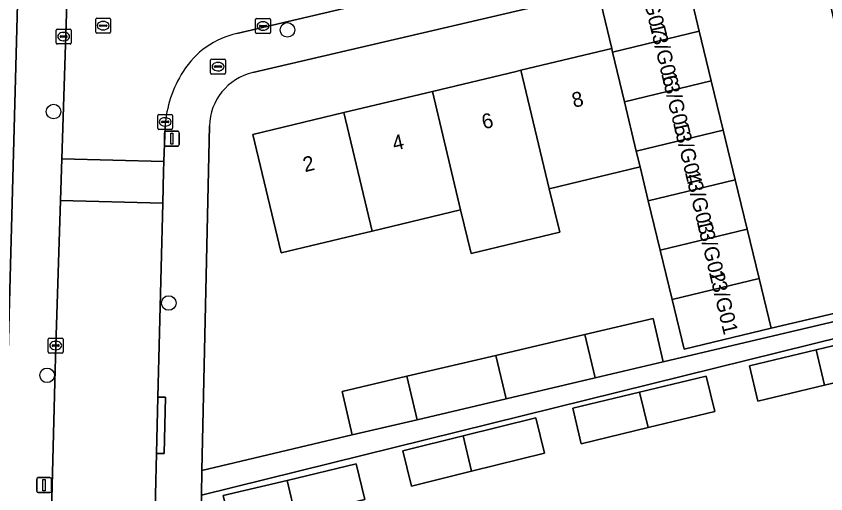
# Model space of a CAD drawing. Extents: x 162026 to 163502, y 387295 to 388169.
# Drawn here: x 162966.5 to 163020.7, y 387966.3 to 387998.4 of the extents above; entities that cross this region are included whole.
import ezdxf

# ---------------------------------------------------------------- set-up
doc = ezdxf.new("R2010")
doc.units = 0
for name, color, linetype in [('IMGEO_Boom', 7, 'Continuous'), ('IMGEO_Brandkraan', 7, 'Continuous'), ('IMGEO_Erf', 7, 'Continuous'), ('IMGEO_Kolk', 7, 'Continuous'), ('IMGEO_Lichtmast', 7, 'Continuous'), ('IMGEO_Pand', 7, 'Continuous'), ('IMGEO_Pand_nummerreeks', 7, 'Continuous'), ('IMGEO_Rijbaan_lokaal_open', 7, 'Continuous'), ('IMGEO_Rioolput', 7, 'Continuous'), ('IMGEO_Voetpad_open', 7, 'Continuous')]:
    doc.layers.add(name, color=color, linetype=linetype)

msp = doc.modelspace()

# ---------------------------------------------------------------- linework, layer by layer
at = {"layer": 'IMGEO_Boom'}
for centre in [(162984.654, 387997.435), (162968.979, 387991.954), (162976.703, 387979.109), (162968.545, 387974.259)]:
    msp.add_circle(centre, 0.489, dxfattribs=at)
at = {"layer": 'IMGEO_Brandkraan'}
for p, q in [((162979.504, 387994.543), (162979.504, 387995.395)), ((162979.579, 387995.469), (162980.431, 387995.469)), ((162979.992, 387995.249), (162980.017, 387995.249)), ((162980.505, 387995.395), (162980.505, 387994.543)), ((162979.763, 387994.963), (162979.763, 387994.975)), ((162980.201, 387994.926), (162979.803, 387994.926)), ((162979.806, 387995.012), (162980.204, 387995.012)), ((162980.015, 387994.689), (162979.99, 387994.689)), ((162980.247, 387994.975), (162980.247, 387994.963)), ((162980.431, 387994.469), (162979.579, 387994.469))]:
    msp.add_line(p, q, dxfattribs=at)
for points in [[(162979.504, 387994.543), (162979.504, 387995.395)], [(162979.579, 387995.469), (162980.431, 387995.469)], [(162980.505, 387995.395), (162980.505, 387994.543)], [(162980.431, 387994.469), (162979.579, 387994.469)]]:
    msp.add_lwpolyline(points, dxfattribs=at)
for centre, radius, start, end in [((162979.581, 387995.393), 0.0765, 91.552, 178.448), ((162979.581, 387995.393), 0.0765, 91.552, 178.448), ((162980.429, 387995.393), 0.0765, 1.552, 88.448), ((162980.429, 387995.393), 0.0765, 1.552, 88.448), ((162979.803, 387994.972), 0.0403, 85.8775, 175.7526), ((162979.8, 387994.962), 0.0366, 178.938, 274.7102), ((162980.204, 387994.969), 0.043, 264.8664, 352.4533), ((162980.208, 387994.974), 0.0386, 1.7309, 96.639), ((162979.581, 387994.545), 0.0765, 181.552, 268.448), ((162979.581, 387994.545), 0.0765, 181.552, 268.448), ((162980.429, 387994.545), 0.0765, 271.552, 358.448), ((162980.429, 387994.545), 0.0765, 271.552, 358.448)]:
    msp.add_arc(centre, radius, start, end, dxfattribs=at)
for centre, major_axis, ratio, start_param, end_param in [((162979.991, 387994.969), (-0.387, 0.002), 0.722429, 4.712389, 7.853982), ((162980.016, 387994.969), (-0.39, 0.002), 0.717154, 1.570796, 4.712389)]:
    msp.add_ellipse(centre, major_axis=major_axis, ratio=ratio, start_param=start_param, end_param=end_param, dxfattribs=at)
at = {"layer": 'IMGEO_Erf'}
for points in [[(162965.691, 387966.665), (162966.592, 388000), (162967.115, 388018.588), (162967.103, 388018.977), (162967.133, 388019.929), (162967.248, 388020.874), (162967.446, 388021.805), (162967.728, 388022.714), (162968.089, 388023.595), (162968.528, 388024.44), (162969.04, 388025.243), (162963.553, 388028.53)], [(163008.839, 387985.975), (163008.292, 387988.237), (163002.21, 387986.781), (163002.907, 387983.863), (162996.965, 387982.44), (162996.268, 387985.358), (162990.327, 387983.936), (162989.104, 387983.643), (162984.241, 387982.478), (162982.339, 387990.423), (162988.428, 387991.881), (162994.37, 387993.304), (163000, 387994.652), (163000.312, 387994.727), (163006.399, 387996.184), (163005.656, 387999.259), (163005.55, 387999.999), (163000, 387998.701), (162982.339, 387994.571)], [(162979.422, 387990.993), (162978.925, 387967.879), (162989.001, 387970.259), (162988.316, 387973.17), (162992.651, 387974.19), (162998.618, 387975.594), (163004.583, 387976.997), (163009.169, 387978.076), (163009.853, 387975.166), (163025.77, 387978.926), (163025.651, 387979.429), (163017.081, 387977.427), (163011.247, 387976.016), (163010.444, 387979.336), (163009.642, 387982.655), (163008.839, 387985.975)], [(163028.972, 387965.586), (163026.894, 387975.088), (163026.211, 387977.931), (162978.889, 387966.222), (162978.586, 387954.4), (162978.237, 387940.814)]]:
    msp.add_lwpolyline(points, dxfattribs=at)
for points in [[(163016.194, 387972.517), (163015.624, 387974.889), (163020.107, 387975.967), (163024.57, 387977.039), (163025.14, 387974.667), (163020.667, 387973.592)], [(163004.356, 387969.672), (163003.786, 387972.044), (163008.266, 387973.121), (163012.729, 387974.194), (163013.3, 387971.821), (163008.827, 387970.746)], [(162997.006, 387967.823), (162992.981, 387966.829), (162992.396, 387969.198), (162996.446, 387970.198), (163001.299, 387971.395), (163001.884, 387969.026)], [(162985.198, 387964.83), (162985.779, 387962.39), (162984.028, 387961.973), (162983.447, 387964.413), (162980.917, 387963.811), (162980.352, 387966.184), (162984.638, 387967.205), (162989.272, 387968.308), (162989.837, 387965.935)]]:
    msp.add_lwpolyline(points, close=True, dxfattribs=at)
msp.add_arc((162983.198, 387990.893), 3.777, 103.1465, 178.4755, dxfattribs=at)
at = {"layer": 'IMGEO_Kolk'}
for p, q in [((162982.517, 387997.269), (162982.517, 387998.121)), ((162982.592, 387998.195), (162983.444, 387998.195)), ((162983.005, 387997.975), (162983.03, 387997.975)), ((162983.518, 387998.121), (162983.518, 387997.269)), ((162969.156, 387996.562), (162969.156, 387997.414)), ((162969.231, 387997.488), (162970.083, 387997.488)), ((162970.157, 387997.414), (162970.157, 387996.562)), ((162982.776, 387997.689), (162982.776, 387997.701)), ((162983.214, 387997.652), (162982.816, 387997.652)), ((162982.819, 387997.738), (162983.217, 387997.738)), ((162983.028, 387997.415), (162983.003, 387997.415)), ((162983.26, 387997.701), (162983.26, 387997.689)), ((162969.415, 387996.982), (162969.415, 387996.994)), ((162969.853, 387996.945), (162969.455, 387996.945)), ((162969.458, 387997.031), (162969.856, 387997.031)), ((162969.644, 387997.268), (162969.669, 387997.268)), ((162969.899, 387996.994), (162969.899, 387996.982)), ((162983.444, 387997.195), (162982.592, 387997.195)), ((162970.083, 387996.488), (162969.231, 387996.488)), ((162969.667, 387996.708), (162969.642, 387996.708)), ((162975.961, 387990.833), (162975.961, 387991.685)), ((162976.036, 387991.759), (162976.888, 387991.759)), ((162976.449, 387991.539), (162976.474, 387991.539)), ((162976.962, 387991.685), (162976.962, 387990.833)), ((162976.22, 387991.253), (162976.22, 387991.265)), ((162976.658, 387991.216), (162976.26, 387991.216)), ((162976.263, 387991.302), (162976.661, 387991.302)), ((162976.472, 387990.979), (162976.447, 387990.979)), ((162976.704, 387991.265), (162976.704, 387991.253)), ((162976.888, 387990.759), (162976.036, 387990.759)), ((162968.622, 387975.829), (162968.622, 387976.681)), ((162968.697, 387976.755), (162969.549, 387976.755)), ((162968.881, 387976.249), (162968.881, 387976.261)), ((162968.924, 387976.298), (162969.322, 387976.298)), ((162969.11, 387976.535), (162969.135, 387976.535)), ((162969.365, 387976.261), (162969.365, 387976.249)), ((162969.623, 387976.681), (162969.623, 387975.829)), ((162969.549, 387975.755), (162968.697, 387975.755)), ((162969.319, 387976.212), (162968.921, 387976.212)), ((162969.133, 387975.975), (162969.108, 387975.975))]:
    msp.add_line(p, q, dxfattribs=at)
for points in [[(162982.517, 387997.269), (162982.517, 387998.121)], [(162982.592, 387998.195), (162983.444, 387998.195)], [(162983.518, 387998.121), (162983.518, 387997.269)], [(162969.156, 387996.562), (162969.156, 387997.414)], [(162969.231, 387997.488), (162970.083, 387997.488)], [(162970.157, 387997.414), (162970.157, 387996.562)], [(162983.444, 387997.195), (162982.592, 387997.195)], [(162970.083, 387996.488), (162969.231, 387996.488)], [(162975.961, 387990.833), (162975.961, 387991.685)], [(162976.036, 387991.759), (162976.888, 387991.759)], [(162976.962, 387991.685), (162976.962, 387990.833)], [(162976.888, 387990.759), (162976.036, 387990.759)], [(162968.622, 387975.829), (162968.622, 387976.681)], [(162968.697, 387976.755), (162969.549, 387976.755)], [(162969.623, 387976.681), (162969.623, 387975.829)], [(162969.549, 387975.755), (162968.697, 387975.755)]]:
    msp.add_lwpolyline(points, dxfattribs=at)
for centre, radius, start, end in [((162982.594, 387998.119), 0.0765, 91.552, 178.448), ((162982.594, 387998.119), 0.0765, 91.552, 178.448), ((162983.442, 387998.119), 0.0765, 1.552, 88.448), ((162983.442, 387998.119), 0.0765, 1.552, 88.448), ((162969.233, 387997.412), 0.0765, 91.552, 178.448), ((162969.233, 387997.412), 0.0765, 91.552, 178.448), ((162970.081, 387997.412), 0.0765, 1.552, 88.448), ((162970.081, 387997.412), 0.0765, 1.552, 88.448), ((162982.816, 387997.698), 0.0403, 85.8775, 175.7526), ((162982.813, 387997.688), 0.0366, 178.938, 274.7102), ((162983.217, 387997.695), 0.043, 264.8664, 352.4533), ((162983.221, 387997.7), 0.0386, 1.7309, 96.639), ((162969.455, 387996.991), 0.0403, 85.8775, 175.7526), ((162969.452, 387996.981), 0.0366, 178.938, 274.7102), ((162969.856, 387996.988), 0.043, 264.8664, 352.4533), ((162969.86, 387996.993), 0.0386, 1.7309, 96.639), ((162982.594, 387997.271), 0.0765, 181.552, 268.448), ((162982.594, 387997.271), 0.0765, 181.552, 268.448), ((162983.442, 387997.271), 0.0765, 271.552, 358.448), ((162983.442, 387997.271), 0.0765, 271.552, 358.448), ((162969.233, 387996.564), 0.0765, 181.552, 268.448), ((162969.233, 387996.564), 0.0765, 181.552, 268.448), ((162970.081, 387996.564), 0.0765, 271.552, 358.448), ((162970.081, 387996.564), 0.0765, 271.552, 358.448), ((162976.038, 387991.683), 0.0765, 91.552, 178.448), ((162976.038, 387991.683), 0.0765, 91.552, 178.448), ((162976.886, 387991.683), 0.0765, 1.552, 88.448), ((162976.886, 387991.683), 0.0765, 1.552, 88.448), ((162976.26, 387991.262), 0.0403, 85.8775, 175.7526), ((162976.257, 387991.252), 0.0366, 178.938, 274.7102), ((162976.661, 387991.259), 0.043, 264.8664, 352.4533), ((162976.665, 387991.264), 0.0386, 1.7309, 96.639), ((162976.038, 387990.835), 0.0765, 181.552, 268.448), ((162976.038, 387990.835), 0.0765, 181.552, 268.448), ((162976.886, 387990.835), 0.0765, 271.552, 358.448), ((162976.886, 387990.835), 0.0765, 271.552, 358.448), ((162968.699, 387976.679), 0.0765, 91.552, 178.448), ((162968.699, 387976.679), 0.0765, 91.552, 178.448), ((162968.921, 387976.258), 0.0403, 85.8775, 175.7526), ((162968.918, 387976.248), 0.0366, 178.938, 274.7102), ((162969.322, 387976.255), 0.043, 264.8664, 352.4533), ((162969.326, 387976.26), 0.0386, 1.7309, 96.639), ((162969.547, 387976.679), 0.0765, 1.552, 88.448), ((162969.547, 387976.679), 0.0765, 1.552, 88.448), ((162968.699, 387975.831), 0.0765, 181.552, 268.448), ((162968.699, 387975.831), 0.0765, 181.552, 268.448), ((162969.547, 387975.831), 0.0765, 271.552, 358.448), ((162969.547, 387975.831), 0.0765, 271.552, 358.448)]:
    msp.add_arc(centre, radius, start, end, dxfattribs=at)
for centre, major_axis, ratio, start_param, end_param in [((162983.004, 387997.695), (-0.387, 0.002), 0.722429, 4.712389, 7.853982), ((162983.029, 387997.695), (-0.39, 0.002), 0.717154, 1.570796, 4.712389), ((162969.643, 387996.988), (-0.387, 0.002), 0.722429, 4.712389, 7.853982), ((162969.668, 387996.988), (-0.39, 0.002), 0.717154, 1.570796, 4.712389), ((162976.448, 387991.259), (-0.387, 0.002), 0.722429, 4.712389, 7.853982), ((162976.473, 387991.259), (-0.39, 0.002), 0.717154, 1.570796, 4.712389), ((162969.109, 387976.255), (-0.387, 0.002), 0.722429, 4.712389, 7.853982), ((162969.134, 387976.255), (-0.39, 0.002), 0.717154, 1.570796, 4.712389)]:
    msp.add_ellipse(centre, major_axis=major_axis, ratio=ratio, start_param=start_param, end_param=end_param, dxfattribs=at)
at = {"layer": 'IMGEO_Lichtmast'}
for p, q in [((162976.413, 387989.735), (162976.413, 387990.535)), ((162976.413, 387990.535), (162976.413, 387989.735)), ((162976.513, 387990.635), (162977.303, 387990.635)), ((162977.303, 387990.635), (162976.513, 387990.635)), ((162977.403, 387990.535), (162977.403, 387989.735)), ((162977.403, 387989.735), (162977.403, 387990.535)), ((162977.303, 387989.635), (162976.513, 387989.635)), ((162976.513, 387989.635), (162977.303, 387989.635)), ((162967.848, 387966.491), (162967.848, 387967.291)), ((162967.848, 387967.291), (162967.848, 387966.491)), ((162967.948, 387967.391), (162968.738, 387967.391)), ((162968.738, 387967.391), (162967.948, 387967.391)), ((162968.838, 387967.291), (162968.838, 387966.491)), ((162968.838, 387966.491), (162968.838, 387967.291)), ((162968.738, 387966.391), (162967.948, 387966.391)), ((162967.948, 387966.391), (162968.738, 387966.391))]:
    msp.add_line(p, q, dxfattribs=at)
for points in [[(162976.833, 387990.51), (162976.983, 387990.51), (162976.983, 387989.76), (162976.833, 387989.76), (162976.833, 387990.51)], [(162968.268, 387967.266), (162968.418, 387967.266), (162968.418, 387966.516), (162968.268, 387966.516), (162968.268, 387967.266)]]:
    msp.add_lwpolyline(points, dxfattribs=at)
for centre, start, end in [((162976.513, 387990.535), 90, 180), ((162976.513, 387990.535), 90, 180), ((162977.303, 387990.535), 0, 90), ((162977.303, 387990.535), 360, 90), ((162976.513, 387989.735), 180, 270), ((162976.513, 387989.735), 180, 270), ((162977.303, 387989.735), 270, 0), ((162977.303, 387989.735), 270, 0), ((162967.948, 387967.291), 90, 180), ((162967.948, 387967.291), 90, 180), ((162968.738, 387967.291), 0, 90), ((162968.738, 387967.291), 360, 90), ((162967.948, 387966.491), 180, 270), ((162967.948, 387966.491), 180, 270), ((162968.738, 387966.491), 270, 0), ((162968.738, 387966.491), 270, 0)]:
    msp.add_arc(centre, 0.1, start, end, dxfattribs=at)
at = {"layer": 'IMGEO_Pand'}
for points in [[(163011.463, 388000.663), (163005.656, 387999.259), (163006.399, 387996.184), (163006.457, 387995.939), (163012.266, 387997.344)], [(163012.266, 387997.344), (163006.457, 387995.939), (163007.249, 387992.617), (163013.068, 387994.024)], [(163006.399, 387996.184), (163000.312, 387994.727), (163002.21, 387986.781), (163008.292, 387988.237), (163008.04, 387989.295), (163007.249, 387992.617), (163006.457, 387995.939)], [(163002.21, 387986.781), (163000.312, 387994.727), (163000, 387994.652), (162994.37, 387993.304), (162996.268, 387985.358), (162996.965, 387982.44), (163002.907, 387983.863)], [(163013.068, 387994.024), (163007.249, 387992.617), (163008.04, 387989.295), (163013.871, 387990.705)], [(162990.327, 387983.936), (162996.268, 387985.358), (162994.37, 387993.304), (162988.428, 387991.881)], [(162988.428, 387991.881), (162982.339, 387990.423), (162984.241, 387982.478), (162989.104, 387983.643), (162990.327, 387983.936)], [(163008.839, 387985.975), (163014.673, 387987.385), (163013.871, 387990.705), (163008.04, 387989.295), (163008.292, 387988.237)], [(163009.642, 387982.655), (163015.476, 387984.066), (163014.673, 387987.385), (163008.839, 387985.975)], [(163010.444, 387979.336), (163016.278, 387980.746), (163015.476, 387984.066), (163009.642, 387982.655)], [(163011.247, 387976.016), (163017.081, 387977.427), (163016.278, 387980.746), (163010.444, 387979.336)], [(163004.583, 387976.997), (163005.28, 387974.09), (163009.853, 387975.166), (163009.169, 387978.076)], [(163004.583, 387976.997), (162998.618, 387975.594), (162999.314, 387972.686), (163005.28, 387974.09)], [(163024.57, 387977.039), (163020.107, 387975.967), (163020.667, 387973.592), (163025.14, 387974.667)], [(163020.107, 387975.967), (163015.624, 387974.889), (163016.194, 387972.517), (163020.667, 387973.592)], [(162998.618, 387975.594), (162992.651, 387974.19), (162993.347, 387971.282), (162999.314, 387972.686)], [(162992.651, 387974.19), (162988.316, 387973.17), (162989.001, 387970.259), (162993.347, 387971.282)], [(163012.729, 387974.194), (163008.266, 387973.121), (163008.827, 387970.746), (163013.3, 387971.821)], [(163008.266, 387973.121), (163003.786, 387972.044), (163004.356, 387969.672), (163008.827, 387970.746)], [(162997.006, 387967.823), (163001.884, 387969.026), (163001.299, 387971.395), (162996.446, 387970.198)], [(162996.446, 387970.198), (162992.396, 387969.198), (162992.981, 387966.829), (162997.006, 387967.823)], [(162985.198, 387964.83), (162989.837, 387965.935), (162989.272, 387968.308), (162984.638, 387967.205)], [(162984.638, 387967.205), (162980.352, 387966.184), (162980.917, 387963.811), (162983.447, 387964.413), (162984.028, 387961.973), (162985.779, 387962.39), (162985.198, 387964.83)]]:
    msp.add_lwpolyline(points, close=True, dxfattribs=at)
at = {"layer": 'IMGEO_Rijbaan_lokaal_open'}
for points in [[(162970.436, 388018.953), (162970.302, 388012.492), (162969.531, 387988.789), (162976.375, 387988.612), (162976.451, 387990.959)], [(162981.274, 387997.203), (162991.211, 387999.537)]]:
    msp.add_lwpolyline(points, dxfattribs=at)
for points in [[(163020.969, 387999.499), (163023.116, 388000), (163025.513, 388000.559), (163032.359, 388002.157), (163037.741, 388003.413), (163046.444, 388005.444), (163045.248, 388010.253), (163012.679, 388002.447), (163013.019, 388001.04), (163011.463, 388000.663), (163012.266, 387997.344), (163013.068, 387994.024), (163013.871, 387990.705), (163014.673, 387987.385), (163015.476, 387984.066), (163016.278, 387980.746), (163017.081, 387977.427), (163025.651, 387979.429)], [(162976.353, 387987.933), (162976.375, 387988.612), (162969.531, 387988.789), (162969.44, 387985.99), (162976.301, 387985.813)], [(162975.889, 387969.016), (162975.979, 387972.795), (162976.301, 387985.813), (162969.44, 387985.99), (162969.123, 387976.255), (162969.06, 387973.795), (162968.478, 387951.213), (162968.381, 387947.454), (162967.971, 387931.521), (162971.084, 387931.527), (162974.968, 387931.535), (162975.164, 387939.547), (162975.274, 387944.057)]]:
    msp.add_lwpolyline(points, close=True, dxfattribs=at)
for centre, radius, start, end in [((162982.591, 387991.521), 5.832, 103.0481, 147.6632), ((162984.265, 387990.427), 7.832, 147.4516, 176.1085)]:
    msp.add_arc(centre, radius, start, end, dxfattribs=at)
at = {"layer": 'IMGEO_Rioolput'}
for p, q in [((162971.803, 387997.292), (162971.803, 387998.144)), ((162971.878, 387998.218), (162972.73, 387998.218)), ((162972.291, 387997.998), (162972.316, 387997.998)), ((162972.804, 387998.144), (162972.804, 387997.292)), ((162972.062, 387997.712), (162972.062, 387997.724)), ((162972.5, 387997.675), (162972.102, 387997.675)), ((162972.105, 387997.761), (162972.503, 387997.761)), ((162972.314, 387997.438), (162972.289, 387997.438)), ((162972.546, 387997.724), (162972.546, 387997.712)), ((162972.73, 387997.218), (162971.878, 387997.218))]:
    msp.add_line(p, q, dxfattribs=at)
for points in [[(162971.803, 387997.292), (162971.803, 387998.144)], [(162971.878, 387998.218), (162972.73, 387998.218)], [(162972.804, 387998.144), (162972.804, 387997.292)], [(162972.73, 387997.218), (162971.878, 387997.218)]]:
    msp.add_lwpolyline(points, dxfattribs=at)
for centre, radius, start, end in [((162971.88, 387998.142), 0.0765, 91.552, 178.448), ((162971.88, 387998.142), 0.0765, 91.552, 178.448), ((162972.728, 387998.142), 0.0765, 1.552, 88.448), ((162972.728, 387998.142), 0.0765, 1.552, 88.448), ((162972.102, 387997.721), 0.0403, 85.8775, 175.7526), ((162972.099, 387997.711), 0.0366, 178.938, 274.7102), ((162972.503, 387997.718), 0.043, 264.8664, 352.4533), ((162972.507, 387997.723), 0.0386, 1.7309, 96.639), ((162971.88, 387997.294), 0.0765, 181.552, 268.448), ((162971.88, 387997.294), 0.0765, 181.552, 268.448), ((162972.728, 387997.294), 0.0765, 271.552, 358.448), ((162972.728, 387997.294), 0.0765, 271.552, 358.448)]:
    msp.add_arc(centre, radius, start, end, dxfattribs=at)
for centre, major_axis, ratio, start_param, end_param in [((162972.29, 387997.718), (-0.387, 0.002), 0.722429, 4.712389, 7.853982), ((162972.315, 387997.718), (-0.39, 0.002), 0.717154, 1.570796, 4.712389)]:
    msp.add_ellipse(centre, major_axis=major_axis, ratio=ratio, start_param=start_param, end_param=end_param, dxfattribs=at)
at = {"layer": 'IMGEO_Voetpad_open'}
for points in [[(162973.768, 388024.522), (162979.631, 388025.871), (162979.003, 388028.861), (162970.374, 388026.86), (162969.04, 388025.243), (162968.528, 388024.44), (162968.089, 388023.595), (162967.728, 388022.714), (162967.446, 388021.805), (162967.248, 388020.874), (162967.133, 388019.929), (162967.103, 388018.977), (162967.115, 388018.588), (162966.592, 388000), (162965.691, 387966.665), (162965.645, 387964.95), (162965.032, 387942.282), (162965.024, 387942.134), (162964.993, 387941.883), (162964.918, 387934.844), (162964.941, 387934.103), (162964.938, 387930.169)], [(162963.092, 387928.787), (162967.245, 387928.383), (162969.794, 387928.361), (162971.136, 387928.469), (162971.084, 387931.527), (162967.971, 387931.521), (162968.381, 387947.454), (162967.883, 387947.466), (162967.98, 387951.225), (162968.478, 387951.213), (162969.06, 387973.795), (162969.123, 387976.255), (162969.44, 387985.99), (162969.531, 387988.789), (162970.302, 388012.492), (162970.436, 388018.953)], [(162982.339, 387994.571), (163000, 387998.701), (163005.55, 387999.999), (163005.345, 388000.97), (163005.035, 388002.442), (163002.056, 388001.738), (163000, 388001.411)], [(163031.608, 387961.515), (163030.16, 387967.641), (163028.712, 387973.769), (163027.264, 387979.898), (163025.816, 387986.027), (163024.368, 387992.154), (163022.887, 387998.423), (163025.848, 387999.123), (163025.513, 388000.559), (163023.116, 388000), (163020.969, 387999.499), (163025.651, 387979.429), (163025.77, 387978.926), (163009.853, 387975.166), (163005.28, 387974.09), (162999.314, 387972.686), (162993.347, 387971.282), (162989.001, 387970.259), (162978.925, 387967.879), (162978.889, 387966.222), (163026.211, 387977.931), (163026.894, 387975.088), (163028.972, 387965.586)], [(162991.211, 387999.537), (162981.274, 387997.203)], [(162976.451, 387990.959), (162976.375, 387988.612), (162976.353, 387987.933), (162976.301, 387985.813), (162975.979, 387972.795), (162976.478, 387972.783), (162976.384, 387969.004), (162975.889, 387969.016), (162975.274, 387944.057), (162975.164, 387939.547), (162974.968, 387931.535), (162971.084, 387931.527), (162971.136, 387928.469), (162972.335, 387928.566), (162974.353, 387928.895), (162981.517, 387930.635)], [(162978.237, 387940.814), (162978.586, 387954.4), (162978.889, 387966.222), (162978.925, 387967.879), (162979.422, 387990.993)]]:
    msp.add_lwpolyline(points, dxfattribs=at)
msp.add_lwpolyline([(162975.889, 387969.016), (162976.384, 387969.004), (162976.478, 387972.783), (162975.979, 387972.795)], close=True, dxfattribs=at)
for centre, radius, start, end in [((162982.591, 387991.521), 5.832, 103.0481, 147.6632), ((162984.265, 387990.427), 7.832, 147.4516, 176.1085), ((162983.198, 387990.893), 3.777, 103.1465, 178.4755)]:
    msp.add_arc(centre, radius, start, end, dxfattribs=at)

# ---------------------------------------------------------------- texts
at = {"layer": 'IMGEO_Pand_nummerreeks'}
for s, rotation, p in [('13/G07', 283.4821, (163008.123, 388001.104)), ('13/G06', 283.4821, (163008.915, 387997.802)), ('13/G05', 283.4821, (163009.706, 387994.5)), ('8', 13.4638, (163003.856, 387992.202)), ('6', 13.4701, (162997.813, 387990.756)), ('13/G04', 283.4821, (163010.498, 387991.198)), ('4', 13.4701, (162991.822, 387989.321)), ('2', 13.4701, (162985.829, 387987.885)), ('13/G03', 283.4821, (163011.29, 387987.896)), ('13/G02', 283.4821, (163012.08, 387984.6)), ('13/G01', 283.4821, (163012.899, 387981.184))]:
    msp.add_text(s, height=1, rotation=rotation, dxfattribs=at).set_placement(p)

doc.saveas('drawing.dxf')
